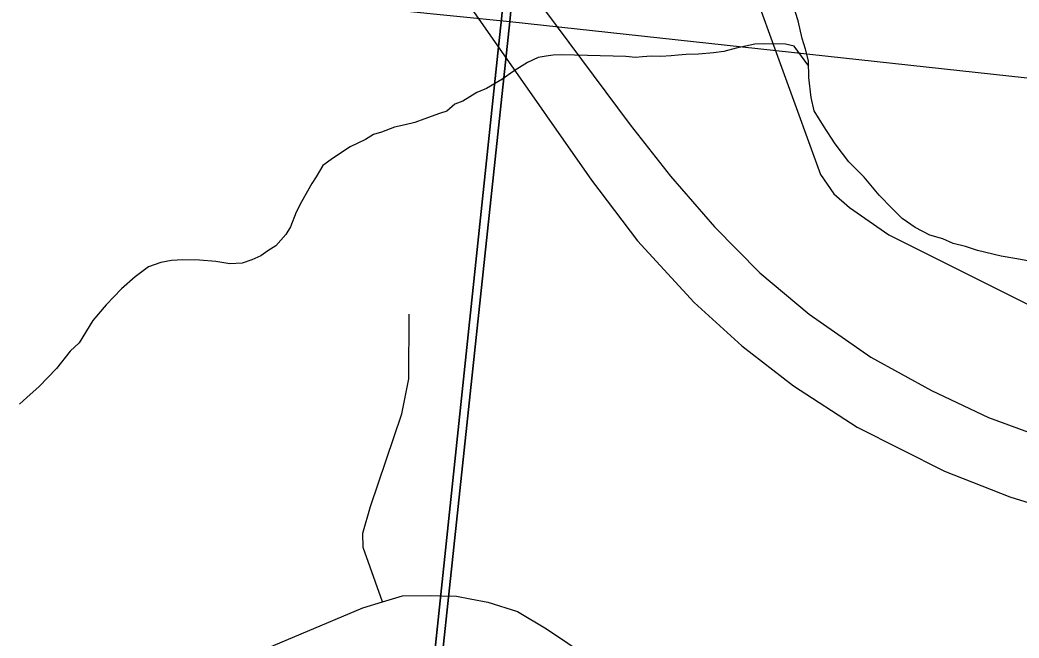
# Model space of a CAD drawing. Extents: x 0 to 34, y -2 to 22.
# Drawn here: x 7.3432 to 7.7773, y 20.315 to 20.5835 of the extents above; entities that cross this region are included whole.
import ezdxf

# ---------------------------------------------------------------- set-up
doc = ezdxf.new("R2010")
doc.units = 0
for name, color, linetype in [('Default', 7, 'Continuous'), ('GM_X_City_Street', 7, 'Continuous'), ('GM_X_County_Road', 7, 'Continuous'), ('GM_X_Interstate_Route', 7, 'Continuous'), ('GM_X_Minor_River', 7, 'Continuous'), ('GM_X_Rail_Line', 7, 'Continuous'), ('GM_X_Section', 7, 'Continuous'), ('GM_X_US_Route', 7, 'Continuous')]:
    doc.layers.add(name, color=color, linetype=linetype)

msp = doc.modelspace()

# ---------------------------------------------------------------- linework, layer by layer
at = {"layer": 'Default'}
for points in [[(7.58609, 20.9), (6.56772, 20.9), (6.54499, 20.68471), (7.55598, 20.58281)], [(8.59291, 20.9), (7.58609, 20.9), (7.55598, 20.58281), (8.54712, 20.47492)]]:
    msp.add_lwpolyline(points, close=True, dxfattribs=at)
at = {"layer": 'GM_X_City_Street'}
for points in [[(7.65409, 20.9), (7.65358, 20.78486), (7.65228, 20.77843), (7.64942, 20.77053), (7.64396, 20.76458), (7.63659, 20.75831), (7.63347, 20.75497), (7.63225, 20.75158), (7.62962, 20.7372), (7.62832, 20.7), (7.63249, 20.68431), (7.64372, 20.6468), (7.69102, 20.51644), (7.69689, 20.50793), (7.70358, 20.50206), (7.72076, 20.49024), (7.82844, 20.43627), (7.8694, 20.45071), (7.94012, 20.47566)], [(7.50064, 20.33074), (7.49234, 20.3544), (7.49209, 20.36063), (7.49549, 20.37218), (7.50914, 20.41246), (7.51221, 20.42758), (7.51223, 20.4557)]]:
    msp.add_lwpolyline(points, dxfattribs=at)
at = {"layer": 'GM_X_County_Road'}
for points in [[(7.43849, 20.30555), (7.49217, 20.32815), (7.50064, 20.33074), (7.50938, 20.33342), (7.52152, 20.3335), (7.52631, 20.33338), (7.5329, 20.33321), (7.53872, 20.33209)], [(7.53872, 20.33209), (7.54649, 20.3306), (7.55929, 20.32648), (7.572, 20.31895), (7.64476, 20.27003), (7.71047, 20.22332), (7.73945, 20.20272), (7.75485, 20.19664), (7.76845, 20.19402), (7.78245, 20.19254), (7.79496, 20.19222), (7.8087, 20.1953), (7.81946, 20.20073), (7.82838, 20.20849), (7.83984, 20.22682), (7.84178, 20.2314)]]:
    msp.add_lwpolyline(points, dxfattribs=at)
at = {"layer": 'GM_X_Interstate_Route'}
for points in [[(7.32391, 20.9), (7.50799, 20.6334), (7.5514, 20.57129), (7.59155, 20.51386), (7.61151, 20.48755), (7.63607, 20.46079), (7.65691, 20.44192), (7.67928, 20.4246), (7.70692, 20.40661), (7.74486, 20.38753), (7.77337, 20.37635), (7.7975, 20.36889), (7.8315, 20.36143), (7.85979, 20.35792), (7.89162, 20.35682), (7.89648, 20.35708)], [(7.34444, 20.9), (7.51708, 20.66125), (7.55507, 20.60968), (7.60832, 20.53798), (7.62586, 20.51561), (7.64495, 20.49368), (7.66469, 20.47372), (7.68618, 20.45574), (7.71294, 20.43709), (7.73926, 20.42262), (7.76404, 20.41077), (7.79014, 20.40134), (7.81668, 20.39432), (7.8441, 20.38818), (7.87305, 20.38489), (7.9031, 20.3847), (7.92569, 20.38665), (7.95266, 20.39081), (7.98008, 20.39696), (8.00988, 20.40595), (8.03049, 20.41494), (8.0472, 20.42363)]]:
    msp.add_lwpolyline(points, dxfattribs=at)
at = {"layer": 'GM_X_Minor_River'}
for points in [[(7.78274, 20.47857), (7.77555, 20.47992), (7.76949, 20.48085), (7.75929, 20.48342), (7.75401, 20.48509), (7.74872, 20.48638), (7.74421, 20.48841), (7.73856, 20.49009), (7.73218, 20.49331), (7.72658, 20.49728), (7.72213, 20.50159), (7.71659, 20.50746), (7.70995, 20.51526), (7.70329, 20.52192), (7.69742, 20.5297), (7.6923, 20.53746), (7.6883, 20.54404), (7.68693, 20.5498), (7.68603, 20.55858), (7.68585, 20.56582), (7.68446, 20.57081), (7.68306, 20.57542), (7.68137, 20.58308), (7.67892, 20.59077)], [(7.68591, 20.56338), (7.67955, 20.57209), (7.67577, 20.57296), (7.66665, 20.57321), (7.66246, 20.57295), (7.65443, 20.57127), (7.64907, 20.56989), (7.64449, 20.56926), (7.63801, 20.56868), (7.63268, 20.56845), (7.62925, 20.56816), (7.6262, 20.56787), (7.62163, 20.56761), (7.61745, 20.56773), (7.61364, 20.56745), (7.61059, 20.56716), (7.60642, 20.56766), (7.57868, 20.56843), (7.57487, 20.56816), (7.57182, 20.56786), (7.56838, 20.5672), (7.56376, 20.56504), (7.55795, 20.56139), (7.55253, 20.55773), (7.54596, 20.55373), (7.54173, 20.55194), (7.53555, 20.54831), (7.53208, 20.54688), (7.52858, 20.54393), (7.52551, 20.54287), (7.5186, 20.5404), (7.51476, 20.53899), (7.51055, 20.53796), (7.50595, 20.53695), (7.5002, 20.53482), (7.49674, 20.53378), (7.49326, 20.53159), (7.48671, 20.52834), (7.47936, 20.5236), (7.4747, 20.5203), (7.47191, 20.51543), (7.46993, 20.51244), (7.46553, 20.50456), (7.46313, 20.50006), (7.46067, 20.49365), (7.45868, 20.49028), (7.45437, 20.48545), (7.45088, 20.48327), (7.44778, 20.48107), (7.44393, 20.47927), (7.43971, 20.47786), (7.43438, 20.47763), (7.42832, 20.47856), (7.42111, 20.47914), (7.41389, 20.47935), (7.40894, 20.4791), (7.40435, 20.47809), (7.39898, 20.47634), (7.39316, 20.47193), (7.38731, 20.46676), (7.38066, 20.45971), (7.37477, 20.45302), (7.3688, 20.44328), (7.3649, 20.43959), (7.35899, 20.43213), (7.35156, 20.42434), (7.34611, 20.41955), (7.34298, 20.41659)]]:
    msp.add_lwpolyline(points, dxfattribs=at)
at = {"layer": 'GM_X_Rail_Line'}
for points in [[(7.29239, 18.05267), (7.32541, 18.38891), (7.37648, 18.91699), (7.37812, 18.93332), (7.43157, 19.43817), (7.44665, 19.58102), (7.52607, 20.33391), (7.55117, 20.57182), (7.55259, 20.58531), (7.55483, 20.6102), (7.58093, 20.9), (2.1, 20.9)], [(8.9, 16.35744), (8.9, 20.9), (7.58093, 20.9), (7.55483, 20.6102), (7.55259, 20.58531), (7.55117, 20.57182), (7.52607, 20.33391), (7.44665, 19.58102), (7.43157, 19.43817), (7.37812, 18.93332), (7.37648, 18.91699), (7.32541, 18.38891), (7.29239, 18.05267)]]:
    msp.add_lwpolyline(points, dxfattribs=at)
at = {"layer": 'GM_X_Section'}
for points in [[(6.54499, 20.68471), (7.55598, 20.58281), (7.44893, 19.57837), (6.44301, 19.68697)], [(8.54712, 20.47492), (8.44425, 19.50412), (7.44893, 19.57837), (7.55598, 20.58281)]]:
    msp.add_lwpolyline(points, close=True, dxfattribs=at)
at = {"layer": 'GM_X_US_Route'}
msp.add_lwpolyline([(7.32391, 20.9), (7.50799, 20.6334), (7.5514, 20.57129), (7.59155, 20.51386), (7.61151, 20.48755), (7.63607, 20.46079), (7.65691, 20.44192), (7.67928, 20.4246), (7.70692, 20.40661), (7.74486, 20.38753), (7.77337, 20.37635), (7.7975, 20.36889), (7.8315, 20.36143), (7.85979, 20.35792), (7.89162, 20.35682), (7.89648, 20.35708)], dxfattribs=at)

doc.saveas('drawing.dxf')
